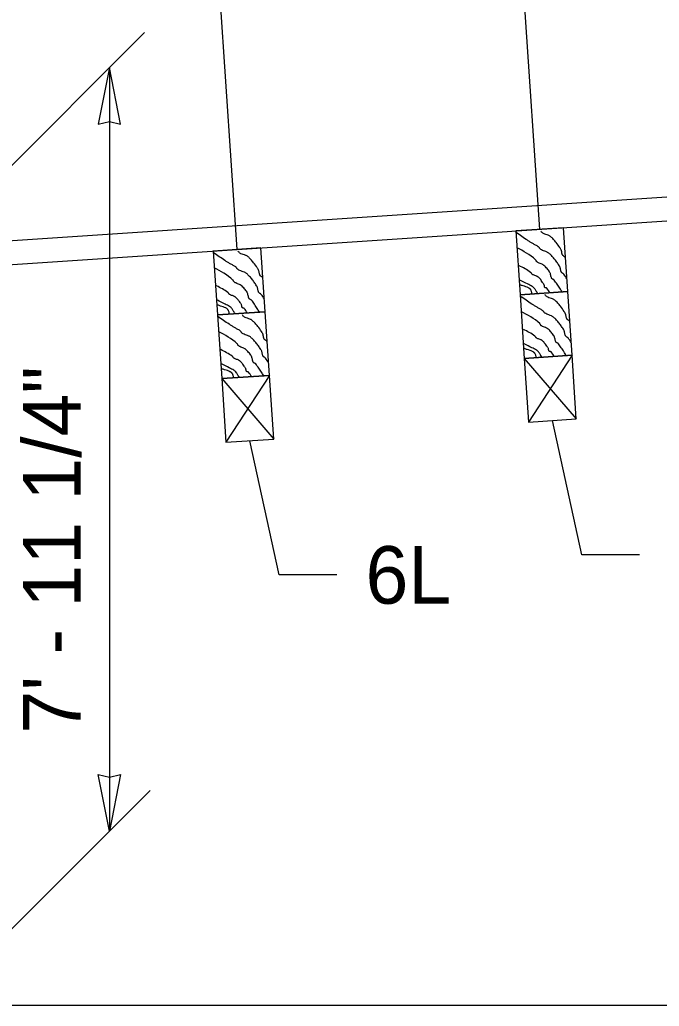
# Model space of a CAD drawing. Extents: x 1312564.2 to 1312581.5, y 1207298.4 to 1207352.6.
# Drawn here: x 1312568.33 to 1312569.216, y 1207302.283 to 1207303.65 of the extents above; entities that cross this region are included whole.
import ezdxf

# ---------------------------------------------------------------- set-up
doc = ezdxf.new("R2010")
doc.units = 0
for name, color, linetype in [('Level 13', 7, 'Continuous'), ('Level 14', 7, 'Continuous'), ('Level 15', 7, 'Continuous'), ('Level 20', 7, 'Continuous')]:
    doc.layers.add(name, color=color, linetype=linetype)

msp = doc.modelspace()

# ---------------------------------------------------------------- linework, layer by layer
at = {"layer": 'Level 13'}
for points in [[(1312569.0881172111, 1207303.2906294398), (1312569.0837054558, 1207303.2971031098), (1312569.0830452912, 1207303.2977683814), (1312569.082233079, 1207303.2982925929), (1312569.0814152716, 1207303.2988112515), (1312569.0807383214, 1207303.2994598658), (1312569.0801780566, 1207303.3004036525), (1312569.0797785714, 1207303.30143011), (1312569.079262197, 1207303.303632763), (1312569.0787897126, 1207303.3058712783), (1312569.0782238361, 1207303.3074554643), (1312569.077961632, 1207303.307949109), (1312569.0749015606, 1207303.3128365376), (1312569.0715341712, 1207303.3174998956), (1312569.067776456, 1207303.3218706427), (1312569.0657252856, 1207303.3239248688), (1312569.0646520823, 1207303.324915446), (1312569.0635454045, 1207303.3258802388), (1312569.062134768, 1207303.3268888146), (1312569.060605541, 1207303.327693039), (1312569.0573557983, 1207303.3289500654), (1312569.0541251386, 1207303.3301745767), (1312569.0519125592, 1207303.331386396), (1312569.0512425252, 1207303.331889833), (1312569.0505241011, 1207303.3326514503), (1312569.0498983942, 1207303.3335279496), (1312569.0492528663, 1207303.334384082), (1312569.0484749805, 1207303.3350845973), (1312569.0447513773, 1207303.3373679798), (1312569.0409428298, 1207303.339529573), (1312569.0371437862, 1207303.3417104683), (1312569.0334486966, 1207303.3440517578), (1312569.0178108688, 1207303.3547400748)], [(1312569.08618588, 1207303.319599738), (1312569.0854669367, 1207303.3206489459), (1312569.085165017, 1207303.321007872), (1312569.0848069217, 1207303.3213145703), (1312569.0839951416, 1207303.3218389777), (1312569.0831774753, 1207303.3223575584), (1312569.0828120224, 1207303.3226569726), (1312569.0824998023, 1207303.3230057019), (1312569.0819383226, 1207303.3239488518), (1312569.0815382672, 1207303.32497501), (1312569.0810220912, 1207303.3271777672), (1312569.080550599, 1207303.3294168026), (1312569.080206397, 1207303.3304883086), (1312569.079723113, 1207303.3314949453), (1312569.078981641, 1207303.332733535), (1312569.0782235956, 1207303.3339604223), (1312569.0732708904, 1207303.3410277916), (1312569.06951008, 1207303.3453962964), (1312569.0674678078, 1207303.3474569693), (1312569.0664026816, 1207303.348453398), (1312569.0653068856, 1207303.349426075), (1312569.0638853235, 1207303.350415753), (1312569.062307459, 1207303.35115807), (1312569.058928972, 1207303.3522590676), (1312569.0556637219, 1207303.3534459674), (1312569.0542274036, 1207303.3542956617), (1312569.0530040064, 1207303.3554356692), (1312569.0518100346, 1207303.356939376)], [(1312569.081323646, 1207303.2726351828), (1312569.078233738, 1207303.2775727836), (1312569.0763681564, 1207303.280477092), (1312569.0744445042, 1207303.2833449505), (1312569.0724809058, 1207303.2861840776), (1312569.0704954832, 1207303.28900219), (1312569.0701902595, 1207303.2893271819), (1312569.0698148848, 1207303.2895771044), (1312569.068945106, 1207303.2899495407), (1312569.068068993, 1207303.2903150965), (1312569.0673693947, 1207303.2908693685), (1312569.067027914, 1207303.2913645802), (1312569.0667381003, 1207303.2918887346), (1312569.0662851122, 1207303.2930084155), (1312569.0656871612, 1207303.295425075), (1312569.0651217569, 1207303.2978720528), (1312569.0644460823, 1207303.2995784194), (1312569.0641351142, 1207303.3001020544), (1312569.0623919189, 1207303.302584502), (1312569.0604999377, 1207303.3049595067), (1312569.0584478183, 1207303.3072058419), (1312569.0562242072, 1207303.3093022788), (1312569.055075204, 1207303.310145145), (1312569.0538177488, 1207303.3108248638), (1312569.0511295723, 1207303.3119098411), (1312569.0484638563, 1207303.3129871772), (1312569.047234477, 1207303.3136573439), (1312569.0461247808, 1207303.3144868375), (1312569.0457026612, 1207303.31507524), (1312569.0454098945, 1207303.3157862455), (1312569.0450973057, 1207303.3164772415), (1312569.0446157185, 1207303.317005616), (1312569.0186104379, 1207303.3338772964)], [(1312568.6687296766, 1207303.262670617), (1312568.6643179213, 1207303.269144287), (1312568.663657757, 1207303.2698095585), (1312568.6628455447, 1207303.27033377), (1312568.6620277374, 1207303.2708524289), (1312568.6613507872, 1207303.2715010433), (1312568.6607905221, 1207303.2724448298), (1312568.6603910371, 1207303.2734712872), (1312568.6598746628, 1207303.2756739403), (1312568.6594021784, 1207303.2779124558), (1312568.658836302, 1207303.2794966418), (1312568.6585740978, 1207303.2799902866), (1312568.655514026, 1207303.2848777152), (1312568.6521466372, 1207303.2895410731), (1312568.6483889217, 1207303.2939118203), (1312568.646337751, 1207303.2959660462), (1312568.645264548, 1207303.2969566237), (1312568.6441578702, 1207303.2979214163), (1312568.6427472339, 1207303.298929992), (1312568.6412180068, 1207303.2997342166), (1312568.6379682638, 1207303.3009912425), (1312568.6347376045, 1207303.302215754), (1312568.6325250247, 1207303.3034275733), (1312568.631854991, 1207303.3039310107), (1312568.6311365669, 1207303.3046926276), (1312568.6305108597, 1207303.305569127), (1312568.629865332, 1207303.306425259), (1312568.629087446, 1207303.307125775), (1312568.625363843, 1207303.3094091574), (1312568.6215552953, 1207303.3115707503), (1312568.6177562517, 1207303.3137516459), (1312568.614061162, 1207303.3160929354), (1312568.5984233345, 1207303.3267812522)], [(1312568.666798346, 1207303.2916409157), (1312568.6660794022, 1207303.292690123), (1312568.6657774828, 1207303.2930490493), (1312568.6654193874, 1207303.2933557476), (1312568.664607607, 1207303.2938801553), (1312568.663789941, 1207303.2943987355), (1312568.6634244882, 1207303.2946981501), (1312568.663112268, 1207303.295046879), (1312568.6625507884, 1207303.2959900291), (1312568.6621507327, 1207303.2970161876), (1312568.661634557, 1207303.2992189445), (1312568.6611630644, 1207303.3014579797), (1312568.6608188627, 1207303.302529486), (1312568.6603355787, 1207303.3035361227), (1312568.6595941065, 1207303.3047747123), (1312568.6588360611, 1207303.3060015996), (1312568.653883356, 1207303.3130689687), (1312568.6501225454, 1207303.3174374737), (1312568.6480802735, 1207303.3194981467), (1312568.6470151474, 1207303.3204945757), (1312568.6459193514, 1207303.3214672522), (1312568.644497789, 1207303.3224569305), (1312568.6429199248, 1207303.323199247), (1312568.6395414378, 1207303.324300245), (1312568.6362761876, 1207303.3254871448), (1312568.634839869, 1207303.3263368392), (1312568.6336164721, 1207303.3274768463), (1312568.6324225, 1207303.3289805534)], [(1312568.6619361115, 1207303.2446763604), (1312568.6588462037, 1207303.2496139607), (1312568.6569806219, 1207303.2525182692), (1312568.65505697, 1207303.255386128), (1312568.6530933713, 1207303.2582252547), (1312568.651107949, 1207303.2610433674), (1312568.6508027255, 1207303.261368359), (1312568.6504273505, 1207303.2616182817), (1312568.6495575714, 1207303.2619907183), (1312568.648681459, 1207303.262356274), (1312568.6479818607, 1207303.262910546), (1312568.6476403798, 1207303.2634057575), (1312568.647350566, 1207303.2639299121), (1312568.6468975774, 1207303.2650495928), (1312568.6462996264, 1207303.2674662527), (1312568.6457342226, 1207303.2699132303), (1312568.6450585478, 1207303.2716195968), (1312568.6447475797, 1207303.2721432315), (1312568.6430043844, 1207303.274625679), (1312568.6411124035, 1207303.277000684), (1312568.639060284, 1207303.279247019), (1312568.636836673, 1207303.2813434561), (1312568.6356876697, 1207303.2821863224), (1312568.6344302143, 1207303.2828660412), (1312568.6317420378, 1207303.2839510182), (1312568.629076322, 1207303.2850283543), (1312568.627846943, 1207303.2856985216), (1312568.6267372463, 1207303.286528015), (1312568.626315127, 1207303.2871164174), (1312568.6260223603, 1207303.287827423), (1312568.6257097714, 1207303.2885184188), (1312568.625228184, 1207303.289046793), (1312568.5992229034, 1207303.3059184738)], [(1312569.0644913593, 1207303.271513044), (1312569.060141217, 1207303.2777876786), (1312569.0599074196, 1207303.2780069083), (1312569.0596038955, 1207303.2781330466), (1312569.0588789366, 1207303.2782284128), (1312569.058148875, 1207303.2783185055), (1312569.057596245, 1207303.278648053), (1312569.057439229, 1207303.278881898), (1312569.0573091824, 1207303.279129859), (1312569.0571153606, 1207303.2796606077), (1312569.056890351, 1207303.2808087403), (1312569.0566870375, 1207303.2819720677), (1312569.0565203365, 1207303.282521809), (1312569.0562712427, 1207303.2830302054), (1312569.0553783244, 1207303.284446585), (1312569.0544578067, 1207303.2858510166), (1312569.0524965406, 1207303.2885875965), (1312569.0491136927, 1207303.2923751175), (1312569.0484834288, 1207303.292954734), (1312569.0478310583, 1207303.2935165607), (1312569.0469213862, 1207303.2941456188), (1312569.0459320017, 1207303.294630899), (1312569.043825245, 1207303.2953545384), (1312569.0417330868, 1207303.2960563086), (1312569.0403072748, 1207303.2967901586), (1312569.0400891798, 1207303.2969423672), (1312569.0398778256, 1207303.2971050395), (1312569.0393039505, 1207303.2977258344), (1312569.0388130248, 1207303.2984506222), (1312569.0383003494, 1207303.2991511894), (1312569.037661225, 1207303.29969932), (1312569.0218777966, 1207303.3088873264)], [(1312568.6451038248, 1207303.243554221), (1312568.6407536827, 1207303.2498288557), (1312568.640519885, 1207303.2500480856), (1312568.6402163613, 1207303.2501742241), (1312568.6394914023, 1207303.2502695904), (1312568.6387613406, 1207303.2503596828), (1312568.6382087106, 1207303.2506892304), (1312568.6380516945, 1207303.250923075), (1312568.637921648, 1207303.2511710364), (1312568.6377278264, 1207303.2517017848), (1312568.6375028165, 1207303.2528499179), (1312568.6372995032, 1207303.2540132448), (1312568.637132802, 1207303.2545629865), (1312568.6368837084, 1207303.2550713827), (1312568.63599079, 1207303.2564877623), (1312568.6350702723, 1207303.2578921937), (1312568.633109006, 1207303.2606287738), (1312568.6297261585, 1207303.264416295), (1312568.6290958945, 1207303.2649959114), (1312568.628443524, 1207303.2655577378), (1312568.627533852, 1207303.2661867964), (1312568.6265444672, 1207303.2666720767), (1312568.6244377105, 1207303.267395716), (1312568.6223455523, 1207303.2680974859), (1312568.6209197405, 1207303.2688313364), (1312568.6207016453, 1207303.2689835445), (1312568.6204902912, 1207303.269146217), (1312568.619916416, 1207303.2697670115), (1312568.6194254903, 1207303.2704917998), (1312568.618912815, 1207303.2711923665), (1312568.6182736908, 1207303.2717404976), (1312568.6024902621, 1207303.2809285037)], [(1312569.0476992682, 1207303.2703935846), (1312569.046151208, 1207303.272629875), (1312569.0458075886, 1207303.2731421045), (1312569.04547238, 1207303.2736683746), (1312569.0434727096, 1207303.2768973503), (1312569.0419344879, 1207303.2788252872), (1312569.0400121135, 1207303.2802754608), (1312569.0336381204, 1207303.2835721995), (1312569.023028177, 1207303.2890598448)], [(1312569.0397436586, 1207303.2698632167), (1312569.0393598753, 1207303.2716173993), (1312569.0389341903, 1207303.2733330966), (1312569.0383468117, 1207303.2749002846), (1312569.0379550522, 1207303.2755938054), (1312569.0377281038, 1207303.2759120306), (1312569.0376060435, 1207303.276063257), (1312569.0375427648, 1207303.2761368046), (1312569.03751055, 1207303.2761730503), (1312569.0374942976, 1207303.2761910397), (1312569.0374779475, 1207303.2762089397), (1312569.037174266, 1207303.276522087), (1312569.0368537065, 1207303.276819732), (1312569.036165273, 1207303.2773715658), (1312569.0346223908, 1207303.2783227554), (1312569.0310585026, 1207303.2797859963), (1312569.0272112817, 1207303.2809890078), (1312569.0253142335, 1207303.28161491), (1312569.023505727, 1207303.282322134)], [(1312569.0940025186, 1207303.2023488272), (1312569.0895907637, 1207303.2088224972), (1312569.0889305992, 1207303.2094877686), (1312569.088118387, 1207303.2100119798), (1312569.0873005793, 1207303.210530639), (1312569.086623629, 1207303.2111792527), (1312569.0860633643, 1207303.2121230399), (1312569.085663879, 1207303.213149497), (1312569.0851475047, 1207303.2153521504), (1312569.0846750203, 1207303.2175906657), (1312569.0841091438, 1207303.2191748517), (1312569.0838469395, 1207303.2196684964), (1312569.080786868, 1207303.2245559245), (1312569.0774194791, 1207303.2292192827), (1312569.073661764, 1207303.23359003), (1312569.0716105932, 1207303.2356442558), (1312569.07053739, 1207303.2366348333), (1312569.0694307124, 1207303.2375996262), (1312569.0680200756, 1207303.2386082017), (1312569.0664908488, 1207303.2394124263), (1312569.063241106, 1207303.2406694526), (1312569.0600104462, 1207303.2418939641), (1312569.057797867, 1207303.2431057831), (1312569.0571278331, 1207303.2436092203), (1312569.0564094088, 1207303.2443708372), (1312569.0557837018, 1207303.2452473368), (1312569.055138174, 1207303.246103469), (1312569.0543602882, 1207303.2468039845), (1312569.050636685, 1207303.249087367), (1312569.0468281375, 1207303.2512489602), (1312569.043029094, 1207303.2534298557), (1312569.0393340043, 1207303.255771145), (1312569.0236961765, 1207303.2664594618)], [(1312569.092071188, 1207303.231319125), (1312569.0913522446, 1207303.2323683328), (1312569.0910503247, 1207303.2327272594), (1312569.090692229, 1207303.2330339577), (1312569.0898804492, 1207303.233558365), (1312569.0890627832, 1207303.2340769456), (1312569.08869733, 1207303.2343763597), (1312569.08838511, 1207303.234725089), (1312569.0878236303, 1207303.2356682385), (1312569.087423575, 1207303.2366943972), (1312569.0869073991, 1207303.2388971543), (1312569.0864359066, 1207303.2411361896), (1312569.086091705, 1207303.2422076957), (1312569.0856084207, 1207303.2432143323), (1312569.084866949, 1207303.2444529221), (1312569.084108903, 1207303.245679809), (1312569.079156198, 1207303.2527471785), (1312569.0753953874, 1207303.2571156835), (1312569.0733531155, 1207303.2591763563), (1312569.0722879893, 1207303.2601727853), (1312569.0711921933, 1207303.261145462), (1312569.0697706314, 1207303.2621351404), (1312569.0681927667, 1207303.262877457), (1312569.0648142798, 1207303.2639784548), (1312569.0615490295, 1207303.2651653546), (1312569.0601127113, 1207303.2660150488), (1312569.058889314, 1207303.2671550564), (1312569.0576953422, 1207303.2686587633)], [(1312568.628311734, 1207303.2424347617), (1312568.6267636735, 1207303.2446710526), (1312568.6264200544, 1207303.2451832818), (1312568.6260848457, 1207303.245709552), (1312568.624085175, 1207303.248938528), (1312568.6225469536, 1207303.250866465), (1312568.620624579, 1207303.2523166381), (1312568.6142505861, 1207303.255613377), (1312568.6036406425, 1207303.2611010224)], [(1312568.6203561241, 1207303.241904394), (1312568.619972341, 1207303.2436585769), (1312568.6195466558, 1207303.2453742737), (1312568.6189592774, 1207303.2469414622), (1312568.6185675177, 1207303.2476349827), (1312568.6183405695, 1207303.247953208), (1312568.6182185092, 1207303.248104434), (1312568.6181552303, 1207303.2481779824), (1312568.6181230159, 1207303.2482142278), (1312568.6181067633, 1207303.2482322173), (1312568.618090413, 1207303.248250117), (1312568.6177867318, 1207303.248563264), (1312568.617466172, 1207303.2488609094), (1312568.6167777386, 1207303.2494127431), (1312568.6152348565, 1207303.2503639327), (1312568.6116709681, 1207303.2518271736), (1312568.6078237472, 1207303.2530301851), (1312568.605926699, 1207303.2536560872), (1312568.6041181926, 1207303.2543633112)], [(1312568.6746149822, 1207303.1743900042), (1312568.670203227, 1207303.1808636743), (1312568.6695430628, 1207303.181528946), (1312568.6687308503, 1207303.1820531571), (1312568.6679130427, 1207303.182571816), (1312568.6672360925, 1207303.1832204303), (1312568.6666758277, 1207303.184164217), (1312568.6662763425, 1207303.1851906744), (1312568.6657599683, 1207303.1873933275), (1312568.6652874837, 1207303.1896318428), (1312568.6647216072, 1207303.1912160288), (1312568.6644594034, 1207303.1917096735), (1312568.6613993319, 1207303.1965971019), (1312568.6580319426, 1207303.20126046), (1312568.6542742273, 1207303.2056312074), (1312568.6522230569, 1207303.2076854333), (1312568.6511498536, 1207303.2086760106), (1312568.6500431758, 1207303.2096408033), (1312568.6486325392, 1207303.210649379), (1312568.6471033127, 1207303.2114536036), (1312568.6438535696, 1207303.21271063), (1312568.6406229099, 1207303.2139351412), (1312568.6384103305, 1207303.2151469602), (1312568.6377402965, 1207303.2156503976), (1312568.6370218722, 1207303.2164120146), (1312568.6363961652, 1207303.2172885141), (1312568.6357506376, 1207303.2181446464), (1312568.6349727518, 1207303.2188451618), (1312568.6312491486, 1207303.2211285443), (1312568.6274406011, 1207303.2232901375), (1312568.6236415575, 1207303.2254710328), (1312568.619946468, 1207303.2278123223), (1312568.6043086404, 1207303.2385006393)], [(1312568.6726836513, 1207303.2033603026), (1312568.671964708, 1207303.2044095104), (1312568.6716627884, 1207303.2047684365), (1312568.6713046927, 1207303.2050751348), (1312568.6704929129, 1207303.205599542), (1312568.6696752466, 1207303.206118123), (1312568.6693097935, 1207303.206417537), (1312568.6689975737, 1207303.2067662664), (1312568.6684360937, 1207303.2077094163), (1312568.6680360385, 1207303.2087355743), (1312568.6675198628, 1207303.210938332), (1312568.66704837, 1207303.213177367), (1312568.6667041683, 1207303.214248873), (1312568.6662208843, 1207303.2152555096), (1312568.6654794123, 1207303.2164940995), (1312568.6647213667, 1207303.2177209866), (1312568.6597686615, 1207303.2247883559), (1312568.656007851, 1207303.2291568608), (1312568.6539655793, 1207303.2312175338), (1312568.6529004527, 1207303.2322139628), (1312568.651804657, 1207303.2331866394), (1312568.6503830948, 1207303.2341763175), (1312568.6488052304, 1207303.2349186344), (1312568.6454267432, 1207303.236019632), (1312568.642161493, 1207303.237206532), (1312568.640725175, 1207303.2380562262), (1312568.6395017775, 1207303.2391962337), (1312568.6383078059, 1207303.2406999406)], [(1312569.087208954, 1207303.18435457), (1312569.0841190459, 1207303.1892921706), (1312569.082253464, 1207303.1921964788), (1312569.0803298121, 1207303.195064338), (1312569.0783662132, 1207303.1979034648), (1312569.0763807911, 1207303.2007215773), (1312569.0760755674, 1207303.2010465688), (1312569.0757001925, 1207303.2012964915), (1312569.0748304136, 1207303.2016689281), (1312569.0739543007, 1207303.202034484), (1312569.0732547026, 1207303.2025887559), (1312569.0729132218, 1207303.2030839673), (1312569.0726234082, 1207303.2036081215), (1312569.0721704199, 1207303.2047278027), (1312569.0715724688, 1207303.2071444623), (1312569.0710070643, 1207303.2095914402), (1312569.07033139, 1207303.2112978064), (1312569.070020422, 1207303.2118214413), (1312569.0682772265, 1207303.2143038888), (1312569.0663852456, 1207303.2166788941), (1312569.064333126, 1207303.218925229), (1312569.0621095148, 1207303.2210216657), (1312569.0609605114, 1207303.221864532), (1312569.0597030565, 1207303.2225442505), (1312569.05701488, 1207303.2236292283), (1312569.054349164, 1207303.2247065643), (1312569.053119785, 1207303.225376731), (1312569.0520100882, 1207303.2262062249), (1312569.0515879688, 1207303.226794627), (1312569.0512952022, 1207303.2275056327), (1312569.0509826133, 1207303.2281966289), (1312569.0505010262, 1207303.2287250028), (1312569.0244957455, 1207303.2455966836)], [(1312568.6678214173, 1207303.1563957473), (1312568.6647315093, 1207303.161333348), (1312568.6628659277, 1207303.1642376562), (1312568.6609422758, 1207303.1671055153), (1312568.6589786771, 1207303.169944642), (1312568.6569932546, 1207303.1727627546), (1312568.656688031, 1207303.1730877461), (1312568.6563126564, 1207303.1733376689), (1312568.655442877, 1207303.1737101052), (1312568.6545667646, 1207303.174075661), (1312568.653867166, 1207303.1746299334), (1312568.6535256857, 1207303.1751251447), (1312568.6532358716, 1207303.1756492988), (1312568.6527828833, 1207303.1767689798), (1312568.6521849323, 1207303.1791856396), (1312568.651619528, 1207303.1816326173), (1312568.6509438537, 1207303.183338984), (1312568.6506328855, 1207303.1838626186), (1312568.6488896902, 1207303.1863450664), (1312568.646997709, 1207303.1887200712), (1312568.6449455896, 1207303.1909664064), (1312568.6427219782, 1207303.193062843), (1312568.6415729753, 1207303.1939057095), (1312568.64031552, 1207303.194585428), (1312568.6376273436, 1207303.1956704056), (1312568.6349616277, 1207303.1967477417), (1312568.6337322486, 1207303.1974179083), (1312568.632622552, 1207303.1982474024), (1312568.6322004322, 1207303.1988358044), (1312568.631907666, 1207303.1995468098), (1312568.6315950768, 1207303.2002378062), (1312568.6311134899, 1207303.2007661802), (1312568.605108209, 1207303.217637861)], [(1312569.070376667, 1207303.183232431), (1312569.0660265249, 1207303.1895070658), (1312569.0657927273, 1207303.1897262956), (1312569.065489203, 1207303.1898524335), (1312569.0647642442, 1207303.1899477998), (1312569.0640341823, 1207303.190037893), (1312569.0634815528, 1207303.1903674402), (1312569.063324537, 1207303.1906012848), (1312569.06319449, 1207303.190849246), (1312569.0630006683, 1207303.1913799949), (1312569.062775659, 1207303.1925281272), (1312569.0625723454, 1207303.1936914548), (1312569.062405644, 1207303.1942411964), (1312569.0621565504, 1207303.1947495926), (1312569.061263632, 1207303.1961659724), (1312569.0603431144, 1207303.1975704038), (1312569.0583818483, 1207303.200306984), (1312569.0549990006, 1207303.204094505), (1312569.0543687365, 1207303.2046741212), (1312569.053716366, 1207303.2052359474), (1312569.0528066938, 1207303.205865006), (1312569.0518173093, 1207303.206350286), (1312569.049710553, 1207303.2070739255), (1312569.0476183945, 1207303.2077756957), (1312569.0461925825, 1207303.2085095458), (1312569.0459744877, 1207303.2086617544), (1312569.0457631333, 1207303.2088244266), (1312569.0451892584, 1207303.2094452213), (1312569.0446983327, 1207303.2101700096), (1312569.044185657, 1207303.2108705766), (1312569.0435465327, 1207303.2114187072), (1312569.0277631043, 1207303.2206067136)], [(1312569.0535845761, 1207303.1821129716), (1312569.052036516, 1207303.1843492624), (1312569.0516928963, 1207303.184861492), (1312569.051357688, 1207303.1853877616), (1312569.0493580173, 1207303.1886167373), (1312569.0478197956, 1207303.1905446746), (1312569.0458974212, 1207303.191994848), (1312569.039523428, 1207303.195291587), (1312569.028913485, 1207303.2007792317)], [(1312568.6509891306, 1207303.1552736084), (1312568.6466389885, 1207303.1615482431), (1312568.6464051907, 1207303.1617674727), (1312568.6461016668, 1207303.161893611), (1312568.645376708, 1207303.161988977), (1312568.644646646, 1207303.16207907), (1312568.6440940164, 1207303.1624086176), (1312568.6439370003, 1207303.1626424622), (1312568.6438069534, 1207303.1628904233), (1312568.6436131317, 1207303.1634211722), (1312568.6433881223, 1207303.1645693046), (1312568.6431848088, 1207303.1657326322), (1312568.6430181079, 1207303.1662823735), (1312568.6427690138, 1207303.16679077), (1312568.6418760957, 1207303.1682071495), (1312568.640955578, 1207303.1696115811), (1312568.638994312, 1207303.172348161), (1312568.635611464, 1207303.176135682), (1312568.6349812, 1207303.1767152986), (1312568.6343288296, 1207303.1772771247), (1312568.6334191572, 1207303.1779061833), (1312568.6324297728, 1207303.1783914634), (1312568.6303230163, 1207303.1791151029), (1312568.6282308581, 1207303.179816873), (1312568.626805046, 1207303.180550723), (1312568.626586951, 1207303.1807029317), (1312568.6263755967, 1207303.1808656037), (1312568.6258017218, 1207303.181486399), (1312568.625310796, 1207303.182211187), (1312568.6247981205, 1207303.182911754), (1312568.6241589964, 1207303.1834598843), (1312568.6083755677, 1207303.1926478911)], [(1312569.045628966, 1207303.1815826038), (1312569.0452451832, 1207303.1833367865), (1312569.044819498, 1207303.1850524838), (1312569.0442321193, 1207303.1866196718), (1312569.0438403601, 1207303.1873131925), (1312569.0436134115, 1207303.1876314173), (1312569.0434913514, 1207303.187782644), (1312569.0434280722, 1207303.1878561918), (1312569.0433958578, 1207303.1878924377), (1312569.0433796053, 1207303.1879104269), (1312569.0433632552, 1207303.187928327), (1312569.0430595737, 1207303.188241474), (1312569.0427390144, 1207303.188539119), (1312569.0420505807, 1207303.189090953), (1312569.0405076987, 1207303.1900421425), (1312569.0369438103, 1207303.1915053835), (1312569.0330965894, 1207303.1927083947), (1312569.0311995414, 1207303.193334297), (1312569.0293910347, 1207303.194041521)], [(1312568.6341970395, 1207303.154154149), (1312568.6326489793, 1207303.1563904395), (1312568.6323053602, 1207303.156902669), (1312568.6319701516, 1207303.157428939), (1312568.629970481, 1207303.1606579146), (1312568.628432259, 1207303.1625858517), (1312568.6265098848, 1207303.1640360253), (1312568.6201358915, 1207303.167332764), (1312568.6095259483, 1207303.172820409)], [(1312568.6262414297, 1207303.1536237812), (1312568.6258576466, 1207303.1553779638), (1312568.6254319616, 1207303.1570936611), (1312568.6248445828, 1207303.158660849), (1312568.6244528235, 1207303.1593543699), (1312568.6242258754, 1207303.1596725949), (1312568.6241038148, 1207303.1598238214), (1312568.6240405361, 1207303.159897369), (1312568.6240083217, 1207303.1599336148), (1312568.623992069, 1207303.1599516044), (1312568.6239757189, 1207303.1599695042), (1312568.6236720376, 1207303.1602826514), (1312568.6233514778, 1207303.1605802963), (1312568.6226630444, 1207303.1611321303), (1312568.621120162, 1207303.1620833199), (1312568.6175562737, 1207303.1635465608), (1312568.613709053, 1207303.1647495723), (1312568.6118120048, 1207303.1653754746), (1312568.6100034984, 1207303.1660826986)]]:
    msp.add_spline(points, degree=3, dxfattribs=at)
at = {"layer": 'Level 14'}
for p, q in [((1312569.0951667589, 1207303.1848850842), (1312569.0348746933, 1207303.0921926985)), ((1312569.0289893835, 1207303.1804733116), (1312569.1010520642, 1207303.096604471)), ((1312568.6757792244, 1207303.1569262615), (1312568.615487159, 1207303.064233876)), ((1312568.609601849, 1207303.1525144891), (1312568.68166453, 1207303.0686456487))]:
    msp.add_line(p, q, dxfattribs=at)
at = {"layer": 'Level 15'}
for p, q in [((1312568.2091764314, 1207303.3364014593), (1312575.5205605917, 1207303.8238210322)), ((1312568.2113823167, 1207303.3033127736), (1312575.5205605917, 1207303.7905852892)), ((1312569.0503074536, 1207303.3592404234), (1312569.0218191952, 1207303.7865695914)), ((1312568.6309199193, 1207303.3312816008), (1312568.6022878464, 1207303.7607680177)), ((1312568.2037148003, 1207303.3329161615), (1312568.5028627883, 1207303.6320641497)), ((1312568.4540730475, 1207303.5832744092), (1312568.4540730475, 1207302.525687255)), ((1312569.1087641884, 1207302.9084591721), (1312569.0679633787, 1207303.094398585)), ((1312568.6893766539, 1207302.8805003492), (1312568.6485758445, 1207303.066439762)), ((1312569.1884928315, 1207302.9084591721), (1312569.1087641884, 1207302.9084591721)), ((1312568.7691052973, 1207302.8805003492), (1312568.6893766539, 1207302.8805003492)), ((1312568.2113017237, 1207302.2829159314), (1312568.5104497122, 1207302.5820639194)), ((1312565.7291221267, 1207302.2843292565), (1312575.5205605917, 1207302.2843292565))]:
    msp.add_line(p, q, dxfattribs=at)
for points in [[(1312568.4540730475, 1207303.5832744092), (1312568.4386395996, 1207303.5049290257), (1312568.4540103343, 1207303.508543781), (1312568.4693749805, 1207303.504903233)], [(1312569.0833961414, 1207303.3614463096), (1312569.017218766, 1207303.357034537), (1312569.0231040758, 1207303.2687539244), (1312569.0892814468, 1207303.2731656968)], [(1312568.664008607, 1207303.3334874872), (1312568.5978312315, 1207303.3290757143), (1312568.6037165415, 1207303.2407951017), (1312568.6698939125, 1207303.245206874)], [(1312569.089281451, 1207303.2731656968), (1312569.0231040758, 1207303.2687539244), (1312569.0289893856, 1207303.1804733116), (1312569.0951667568, 1207303.1848850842)], [(1312568.6698939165, 1207303.2452068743), (1312568.6037165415, 1207303.2407951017), (1312568.6096018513, 1207303.1525144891), (1312568.6757792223, 1207303.1569262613)], [(1312569.0951667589, 1207303.1848850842), (1312569.0289893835, 1207303.1804733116), (1312569.0348746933, 1207303.0921926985), (1312569.1010520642, 1207303.096604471)], [(1312568.6757792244, 1207303.1569262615), (1312568.609601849, 1207303.1525144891), (1312568.615487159, 1207303.064233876), (1312568.68166453, 1207303.0686456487)], [(1312568.4540730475, 1207302.525687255), (1312568.4386395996, 1207302.6040326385), (1312568.4540103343, 1207302.600417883), (1312568.4693749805, 1207302.6040584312)]]:
    msp.add_lwpolyline(points, close=True, dxfattribs=at)

# ---------------------------------------------------------------- texts
at = {"layer": 'Level 20'}
msp.add_text('7\' - 11 1/4"', height=0.07972865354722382, rotation=90, dxfattribs=at).set_placement((1312568.414208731, 1207302.660874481))
msp.add_text('6L', height=0.07972865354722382, dxfattribs=at).set_placement((1312568.808969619, 1207302.8406360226))

doc.saveas('drawing.dxf')
